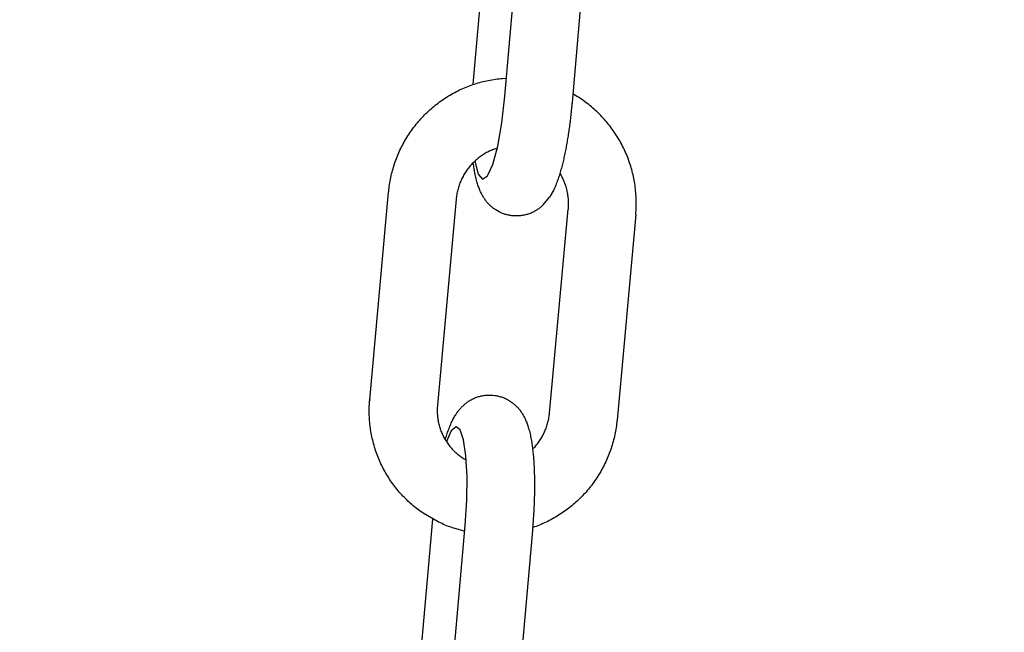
# Model space of a CAD drawing. Extents: x -169 to 6736, y -208 to 3022.
# Tile 372 of 656: x 1796.68 to 1798.39, y 977.27 to 978.34. Entities that reach past the tile are written whole.
import ezdxf

# ---------------------------------------------------------------- set-up
doc = ezdxf.new("R2010")
doc.units = 0
doc.header["$MEASUREMENT"] = 0
doc.header["$PDSIZE"] = 1
doc.layers.get('DEFPOINTS').update_dxf_attribs({"linetype": 'CONTINUOUS'})
doc.layers.add('DIM', color=3, linetype='CONTINUOUS')
doc.layers.add('SPILL-BUCKET', color=1, linetype='CONTINUOUS')
doc.styles.add('SIMPLEX', font='simplex')
doc.dimstyles.new('DIM64', dxfattribs={"dimscale": 64, "dimtxt": 0.09375, "dimasz": 0.09375, "dimexe": 0.0625, "dimexo": 0.0625, "dimgap": 0.046875, "dimtad": 1, "dimdec": 4, "dimzin": 3, "dimdsep": 46, "dimlunit": 4, "dimtxsty": 'SIMPLEX', "dimcen": 0, "dimclrd": 256, "dimclre": 256, "dimclrt": 256, "dimadec": 0, "dimazin": 0, "dimtfac": 1, "dimtdec": 4, "dimtmove": 0, "dimatfit": 3, "dimfxl": 1, "dimfrac": 2, "dimtolj": 1, "dimtzin": 0, "dimarcsym": 0})

# ---------------------------------------------------------------- blocks, each defined once
blk = doc.blocks.new('*D109')
at = {"layer": 'DEFPOINTS', "color": 0, "transparency": 16777216}
for p in [(1368.5861, 978.296), (2031.8114, 978.0147), (1368.5861, 700.5233)]:
    blk.add_point(p, dxfattribs=at)
at = {"layer": 'DIM', "lineweight": -2, "transparency": 16777216}
for p, q in [((1368.5861, 974.296), (1368.5861, 696.5233)), ((2031.8114, 974.0147), (2031.8114, 696.5233)), ((2025.8114, 700.5233), (1374.5861, 700.5233))]:
    blk.add_line(p, q, dxfattribs=at)
at = {"layer": 'DIM', "transparency": 16777216}
for points in [[(1374.5861, 701.5233), (1374.5861, 699.5233), (1368.5861, 700.5233)], [(2025.8114, 701.5233), (2025.8114, 699.5233), (2031.8114, 700.5233)]]:
    blk.add_solid(points, dxfattribs=at)
at = {"layer": 'DIM', "transparency": 16777216, "insert": (1700.1988, 708.0947), "char_height": 6, "attachment_point": 5, "style": 'SIMPLEX'}
blk.add_mtext('\\A1;55\'-3 1/4" (F.V. TANK SLAB)', dxfattribs=at)

msp = doc.modelspace()

# ---------------------------------------------------------------- linework, layer by layer
at = {"layer": 'SPILL-BUCKET', "color": 1, "linetype": 'Continuous'}
for p, q in [((1797.46669, 978.22556), (1797.49719, 978.5739)), ((1797.52197, 978.20468), (1797.55327, 978.56213)), ((1797.66975, 978.55383), (1797.63822, 978.1939)), ((1797.47519, 978.22759), (1797.47817, 978.22845)), ((1797.47817, 978.22845), (1797.48116, 978.22926)), ((1797.48116, 978.22926), (1797.48417, 978.23003)), ((1797.48417, 978.23003), (1797.48718, 978.23075)), ((1797.48718, 978.23075), (1797.4902, 978.23144)), ((1797.4902, 978.23144), (1797.49324, 978.23207)), ((1797.49324, 978.23207), (1797.49628, 978.23267)), ((1797.49628, 978.23267), (1797.49933, 978.23322)), ((1797.49933, 978.23322), (1797.50238, 978.23372)), ((1797.50238, 978.23372), (1797.50544, 978.23418)), ((1797.50544, 978.23418), (1797.50851, 978.23459)), ((1797.50851, 978.23459), (1797.51159, 978.23497)), ((1797.51159, 978.23497), (1797.51466, 978.23529)), ((1797.51466, 978.23529), (1797.51774, 978.23557)), ((1797.51774, 978.23557), (1797.5238, 978.23599)), ((1797.43499, 978.21115), (1797.43775, 978.21259)), ((1797.43775, 978.21259), (1797.44053, 978.214)), ((1797.44053, 978.214), (1797.44332, 978.21536)), ((1797.44332, 978.21536), (1797.44614, 978.21668)), ((1797.44614, 978.21668), (1797.44897, 978.21796)), ((1797.44897, 978.21796), (1797.45182, 978.2192)), ((1797.45182, 978.2192), (1797.45469, 978.22039)), ((1797.45469, 978.22039), (1797.45757, 978.22155)), ((1797.45757, 978.22155), (1797.46047, 978.22266)), ((1797.46047, 978.22266), (1797.46339, 978.22373)), ((1797.46339, 978.22373), (1797.46632, 978.22476)), ((1797.46632, 978.22476), (1797.46926, 978.22575)), ((1797.46926, 978.22575), (1797.47222, 978.22669)), ((1797.47222, 978.22669), (1797.47519, 978.22759)), ((1797.40614, 978.19273), (1797.40864, 978.19459)), ((1797.40864, 978.19459), (1797.41117, 978.19642)), ((1797.41117, 978.19642), (1797.41372, 978.19821)), ((1797.41372, 978.19821), (1797.4163, 978.19996)), ((1797.4163, 978.19996), (1797.4189, 978.20167)), ((1797.4189, 978.20167), (1797.42153, 978.20335)), ((1797.42153, 978.20335), (1797.42418, 978.20499)), ((1797.42418, 978.20499), (1797.42685, 978.20659)), ((1797.42685, 978.20659), (1797.42954, 978.20815)), ((1797.42954, 978.20815), (1797.43226, 978.20967)), ((1797.43226, 978.20967), (1797.43499, 978.21115)), ((1797.51665, 978.15847), (1797.52197, 978.20468)), ((1797.64136, 978.20754), (1797.63951, 978.2086)), ((1797.64403, 978.20596), (1797.64136, 978.20754)), ((1797.64668, 978.20435), (1797.64403, 978.20596)), ((1797.64931, 978.20269), (1797.64668, 978.20435)), ((1797.65191, 978.20099), (1797.64931, 978.20269)), ((1797.65449, 978.19926), (1797.65191, 978.20099)), ((1797.65705, 978.19749), (1797.65449, 978.19926)), ((1797.65958, 978.19568), (1797.65705, 978.19749)), ((1797.66208, 978.19384), (1797.65958, 978.19568)), ((1797.38714, 978.17657), (1797.38941, 978.1787)), ((1797.38941, 978.1787), (1797.39172, 978.18081)), ((1797.39172, 978.18081), (1797.39405, 978.18289)), ((1797.39405, 978.18289), (1797.39641, 978.18492)), ((1797.39641, 978.18492), (1797.3988, 978.18693)), ((1797.3988, 978.18693), (1797.40122, 978.1889)), ((1797.40122, 978.1889), (1797.40367, 978.19083)), ((1797.40367, 978.19083), (1797.40614, 978.19273)), ((1797.63687, 978.17968), (1797.63658, 978.17689)), ((1797.63716, 978.18249), (1797.63687, 978.17968)), ((1797.63743, 978.18529), (1797.63716, 978.18249)), ((1797.6377, 978.18811), (1797.63743, 978.18529)), ((1797.63796, 978.19093), (1797.6377, 978.18811)), ((1797.63809, 978.19241), (1797.63796, 978.19093)), ((1797.63822, 978.1939), (1797.63809, 978.19241)), ((1797.66456, 978.19196), (1797.66208, 978.19384)), ((1797.66701, 978.19004), (1797.66456, 978.19196)), ((1797.66944, 978.18809), (1797.66701, 978.19004)), ((1797.67183, 978.18611), (1797.66944, 978.18809)), ((1797.6742, 978.18409), (1797.67183, 978.18611)), ((1797.67654, 978.18203), (1797.6742, 978.18409)), ((1797.67885, 978.17994), (1797.67654, 978.18203)), ((1797.68113, 978.17782), (1797.67885, 978.17994)), ((1797.68338, 978.17566), (1797.68113, 978.17782)), ((1797.37009, 978.15832), (1797.37211, 978.1607)), ((1797.37211, 978.1607), (1797.37416, 978.16306)), ((1797.37416, 978.16306), (1797.37624, 978.16539)), ((1797.37624, 978.16539), (1797.37836, 978.16769)), ((1797.37836, 978.16769), (1797.38051, 978.16995)), ((1797.38051, 978.16995), (1797.38269, 978.17219)), ((1797.38269, 978.17219), (1797.3849, 978.17439)), ((1797.3849, 978.17439), (1797.38714, 978.17657)), ((1797.63466, 978.16027), (1797.63432, 978.15754)), ((1797.635, 978.16302), (1797.63466, 978.16027)), ((1797.63533, 978.16578), (1797.635, 978.16302)), ((1797.63566, 978.16854), (1797.63533, 978.16578)), ((1797.63597, 978.17132), (1797.63566, 978.16854)), ((1797.63628, 978.1741), (1797.63597, 978.17132)), ((1797.63658, 978.17689), (1797.63628, 978.1741)), ((1797.6856, 978.17347), (1797.68338, 978.17566)), ((1797.68779, 978.17125), (1797.6856, 978.17347)), ((1797.68994, 978.169), (1797.68779, 978.17125)), ((1797.69206, 978.16672), (1797.68994, 978.169)), ((1797.69416, 978.1644), (1797.69206, 978.16672)), ((1797.69621, 978.16206), (1797.69416, 978.1644)), ((1797.69824, 978.15969), (1797.69621, 978.16206)), ((1797.35696, 978.14083), (1797.35873, 978.14341)), ((1797.35873, 978.14341), (1797.36053, 978.14596)), ((1797.36053, 978.14596), (1797.36237, 978.14848)), ((1797.36237, 978.14848), (1797.36425, 978.15098)), ((1797.36425, 978.15098), (1797.36616, 978.15346)), ((1797.36616, 978.15346), (1797.36811, 978.1559)), ((1797.36811, 978.1559), (1797.37009, 978.15832)), ((1797.50937, 978.11771), (1797.51665, 978.15847)), ((1797.63247, 978.14401), (1797.63207, 978.14135)), ((1797.63285, 978.1467), (1797.63247, 978.14401)), ((1797.63323, 978.14939), (1797.63285, 978.1467)), ((1797.6336, 978.15209), (1797.63323, 978.14939)), ((1797.63396, 978.15481), (1797.6336, 978.15209)), ((1797.63432, 978.15754), (1797.63396, 978.15481)), ((1797.70023, 978.15728), (1797.69824, 978.15969)), ((1797.70218, 978.15485), (1797.70023, 978.15728)), ((1797.7041, 978.15239), (1797.70218, 978.15485)), ((1797.70599, 978.1499), (1797.7041, 978.15239)), ((1797.70784, 978.14739), (1797.70599, 978.1499)), ((1797.70965, 978.14485), (1797.70784, 978.14739)), ((1797.71143, 978.14228), (1797.70965, 978.14485)), ((1797.34714, 978.12485), (1797.34868, 978.12757)), ((1797.34868, 978.12757), (1797.35026, 978.13027)), ((1797.35026, 978.13027), (1797.35188, 978.13295)), ((1797.35188, 978.13295), (1797.35353, 978.1356)), ((1797.35353, 978.1356), (1797.35523, 978.13822)), ((1797.35523, 978.13822), (1797.35696, 978.14083)), ((1797.63, 978.12821), (1797.62956, 978.12563)), ((1797.63043, 978.13081), (1797.63, 978.12821)), ((1797.63085, 978.13342), (1797.63043, 978.13081)), ((1797.63127, 978.13605), (1797.63085, 978.13342)), ((1797.63167, 978.13869), (1797.63127, 978.13605)), ((1797.63207, 978.14135), (1797.63167, 978.13869)), ((1797.71317, 978.13969), (1797.71143, 978.14228)), ((1797.71488, 978.13707), (1797.71317, 978.13969)), ((1797.71654, 978.13443), (1797.71488, 978.13707)), ((1797.71817, 978.13176), (1797.71654, 978.13443)), ((1797.71976, 978.12907), (1797.71817, 978.13176)), ((1797.72132, 978.12636), (1797.71976, 978.12907)), ((1797.72283, 978.12363), (1797.72132, 978.12636)), ((1797.33872, 978.10809), (1797.34002, 978.11093)), ((1797.34002, 978.11093), (1797.34136, 978.11376)), ((1797.34136, 978.11376), (1797.34275, 978.11656)), ((1797.34275, 978.11656), (1797.34417, 978.11934)), ((1797.34417, 978.11934), (1797.34564, 978.12211)), ((1797.34564, 978.12211), (1797.34714, 978.12485)), ((1797.4958, 978.10957), (1797.49392, 978.10866)), ((1797.49771, 978.11042), (1797.4958, 978.10957)), ((1797.49963, 978.11125), (1797.49771, 978.11042)), ((1797.50156, 978.11202), (1797.49963, 978.11125)), ((1797.5008, 978.08613), (1797.50937, 978.11771)), ((1797.50352, 978.11276), (1797.50156, 978.11202)), ((1797.50548, 978.11345), (1797.50352, 978.11276)), ((1797.50849, 978.11446), (1797.50548, 978.11345)), ((1797.62677, 978.11046), (1797.62628, 978.10799)), ((1797.62726, 978.11295), (1797.62677, 978.11046)), ((1797.62773, 978.11545), (1797.62726, 978.11295)), ((1797.6282, 978.11797), (1797.62773, 978.11545)), ((1797.62866, 978.12051), (1797.6282, 978.11797)), ((1797.62911, 978.12306), (1797.62866, 978.12051)), ((1797.62956, 978.12563), (1797.62911, 978.12306)), ((1797.7243, 978.12087), (1797.72283, 978.12363)), ((1797.72574, 978.1181), (1797.7243, 978.12087)), ((1797.72713, 978.1153), (1797.72574, 978.1181)), ((1797.72849, 978.11248), (1797.72713, 978.1153)), ((1797.7298, 978.10965), (1797.72849, 978.11248)), ((1797.73108, 978.10679), (1797.7298, 978.10965)), ((1797.33176, 978.09067), (1797.33282, 978.09362)), ((1797.33282, 978.09362), (1797.33391, 978.09654)), ((1797.33391, 978.09654), (1797.33505, 978.09945)), ((1797.33505, 978.09945), (1797.33623, 978.10235)), ((1797.33623, 978.10235), (1797.33746, 978.10523)), ((1797.33746, 978.10523), (1797.33872, 978.10809)), ((1797.46981, 978.0921), (1797.46828, 978.09066)), ((1797.47137, 978.09351), (1797.46981, 978.0921)), ((1797.47295, 978.09489), (1797.47137, 978.09351)), ((1797.47456, 978.09624), (1797.47295, 978.09489)), ((1797.4762, 978.09755), (1797.47456, 978.09624)), ((1797.47787, 978.09883), (1797.4762, 978.09755)), ((1797.47956, 978.10007), (1797.47787, 978.09883)), ((1797.48127, 978.10128), (1797.47956, 978.10007)), ((1797.48301, 978.10245), (1797.48127, 978.10128)), ((1797.48478, 978.10358), (1797.48301, 978.10245)), ((1797.48656, 978.10467), (1797.48478, 978.10358)), ((1797.48837, 978.10573), (1797.48656, 978.10467)), ((1797.4902, 978.10675), (1797.48837, 978.10573)), ((1797.49205, 978.10773), (1797.4902, 978.10675)), ((1797.49392, 978.10866), (1797.49205, 978.10773)), ((1797.62314, 978.0935), (1797.62259, 978.09115)), ((1797.62369, 978.09588), (1797.62314, 978.0935)), ((1797.62422, 978.09827), (1797.62369, 978.09588)), ((1797.62475, 978.10068), (1797.62422, 978.09827)), ((1797.62527, 978.10309), (1797.62475, 978.10068)), ((1797.62578, 978.10554), (1797.62527, 978.10309)), ((1797.62628, 978.10799), (1797.62578, 978.10554)), ((1797.73231, 978.10392), (1797.73108, 978.10679)), ((1797.7335, 978.10103), (1797.73231, 978.10392)), ((1797.73465, 978.09812), (1797.7335, 978.10103)), ((1797.73576, 978.0952), (1797.73465, 978.09812)), ((1797.73683, 978.09226), (1797.73576, 978.0952)), ((1797.73785, 978.0893), (1797.73683, 978.09226)), ((1797.32633, 978.07273), (1797.32713, 978.07575)), ((1797.32713, 978.07575), (1797.32797, 978.07876)), ((1797.32797, 978.07876), (1797.32885, 978.08176)), ((1797.32885, 978.08176), (1797.32978, 978.08474)), ((1797.32978, 978.08474), (1797.33075, 978.08771)), ((1797.33075, 978.08771), (1797.33176, 978.09067)), ((1797.45595, 978.07631), (1797.45475, 978.07458)), ((1797.45719, 978.07802), (1797.45595, 978.07631)), ((1797.45846, 978.0797), (1797.45719, 978.07802)), ((1797.45977, 978.08135), (1797.45846, 978.0797)), ((1797.46111, 978.08297), (1797.45977, 978.08135)), ((1797.46248, 978.08457), (1797.46111, 978.08297)), ((1797.46388, 978.08614), (1797.46248, 978.08457)), ((1797.46532, 978.08767), (1797.46388, 978.08614)), ((1797.46678, 978.08918), (1797.46532, 978.08767)), ((1797.46828, 978.09066), (1797.46678, 978.08918)), ((1797.46709, 978.08871), (1797.46701, 978.08939)), ((1797.4674, 978.08627), (1797.46709, 978.08871)), ((1797.46773, 978.08387), (1797.4674, 978.08627)), ((1797.46808, 978.08141), (1797.46773, 978.08387)), ((1797.46845, 978.07899), (1797.46808, 978.08141)), ((1797.46885, 978.07651), (1797.46845, 978.07899)), ((1797.46927, 978.07406), (1797.46885, 978.07651)), ((1797.46947, 978.09171), (1797.47531, 978.06951)), ((1797.49172, 978.06659), (1797.5008, 978.08613)), ((1797.61838, 978.07503), (1797.61773, 978.07278)), ((1797.61902, 978.0773), (1797.61838, 978.07503)), ((1797.61965, 978.07957), (1797.61902, 978.0773)), ((1797.62026, 978.08187), (1797.61965, 978.07957)), ((1797.62086, 978.08416), (1797.62026, 978.08187)), ((1797.62145, 978.08648), (1797.62086, 978.08416)), ((1797.62202, 978.0888), (1797.62145, 978.08648)), ((1797.62259, 978.09115), (1797.62202, 978.0888)), ((1797.73884, 978.08634), (1797.73785, 978.0893)), ((1797.73978, 978.08335), (1797.73884, 978.08634)), ((1797.74068, 978.08036), (1797.73978, 978.08335)), ((1797.74153, 978.07735), (1797.74068, 978.08036)), ((1797.74234, 978.07433), (1797.74153, 978.07735)), ((1797.32299, 978.05747), (1797.32357, 978.06054)), ((1797.32357, 978.06054), (1797.32419, 978.0636)), ((1797.32419, 978.0636), (1797.32486, 978.06665)), ((1797.32486, 978.06665), (1797.32557, 978.0697)), ((1797.32557, 978.0697), (1797.32633, 978.07273)), ((1797.4456, 978.058), (1797.44477, 978.05606)), ((1797.44646, 978.05992), (1797.4456, 978.058)), ((1797.44736, 978.06183), (1797.44646, 978.05992)), ((1797.44831, 978.06371), (1797.44736, 978.06183)), ((1797.44929, 978.06558), (1797.44831, 978.06371)), ((1797.4503, 978.06742), (1797.44929, 978.06558)), ((1797.45136, 978.06925), (1797.4503, 978.06742)), ((1797.45245, 978.07105), (1797.45136, 978.06925)), ((1797.45358, 978.07283), (1797.45245, 978.07105)), ((1797.45475, 978.07458), (1797.45358, 978.07283)), ((1797.46974, 978.07153), (1797.46927, 978.07406)), ((1797.47022, 978.06904), (1797.46974, 978.07153)), ((1797.47075, 978.06649), (1797.47022, 978.06904)), ((1797.47131, 978.06397), (1797.47075, 978.06649)), ((1797.4719, 978.06148), (1797.47131, 978.06397)), ((1797.47252, 978.05902), (1797.4719, 978.06148)), ((1797.47314, 978.05673), (1797.47252, 978.05902)), ((1797.47531, 978.06951), (1797.48296, 978.06088)), ((1797.48296, 978.06088), (1797.49172, 978.06659)), ((1797.61336, 978.05927), (1797.61253, 978.05698)), ((1797.61414, 978.06151), (1797.61336, 978.05927)), ((1797.61491, 978.06378), (1797.61414, 978.06151)), ((1797.61564, 978.06602), (1797.61491, 978.06378)), ((1797.61636, 978.06828), (1797.61564, 978.06602)), ((1797.61705, 978.07051), (1797.61636, 978.06828)), ((1797.61773, 978.07278), (1797.61705, 978.07051)), ((1797.61708, 978.0706), (1797.61714, 978.0705)), ((1797.61714, 978.0705), (1797.6182, 978.06868)), ((1797.6182, 978.06868), (1797.61922, 978.06684)), ((1797.61922, 978.06684), (1797.62021, 978.06498)), ((1797.62021, 978.06498), (1797.62116, 978.0631)), ((1797.62116, 978.0631), (1797.62207, 978.0612)), ((1797.62207, 978.0612), (1797.62294, 978.05928)), ((1797.62294, 978.05928), (1797.62377, 978.05734)), ((1797.74311, 978.0713), (1797.74234, 978.07433)), ((1797.74384, 978.06826), (1797.74311, 978.0713)), ((1797.74452, 978.06521), (1797.74384, 978.06826)), ((1797.74516, 978.06214), (1797.74452, 978.06521)), ((1797.74575, 978.05908), (1797.74516, 978.06214)), ((1797.7463, 978.056), (1797.74575, 978.05908)), ((1797.32055, 978.04013), (1797.32075, 978.04203)), ((1797.32075, 978.04203), (1797.32111, 978.04513)), ((1797.32111, 978.04513), (1797.32151, 978.04822)), ((1797.32151, 978.04822), (1797.32196, 978.05131)), ((1797.32196, 978.05131), (1797.32245, 978.0544)), ((1797.32245, 978.0544), (1797.32299, 978.05747)), ((1797.44014, 978.04208), (1797.43964, 978.04004)), ((1797.44067, 978.04412), (1797.44014, 978.04208)), ((1797.44125, 978.04614), (1797.44067, 978.04412)), ((1797.44187, 978.04815), (1797.44125, 978.04614)), ((1797.44254, 978.05015), (1797.44187, 978.04815)), ((1797.44324, 978.05214), (1797.44254, 978.05015)), ((1797.44399, 978.05411), (1797.44324, 978.05214)), ((1797.44477, 978.05606), (1797.44399, 978.05411)), ((1797.47379, 978.05445), (1797.47314, 978.05673)), ((1797.47441, 978.05238), (1797.47379, 978.05445)), ((1797.47508, 978.05032), (1797.47441, 978.05238)), ((1797.47571, 978.04845), (1797.47508, 978.05032)), ((1797.47638, 978.04659), (1797.47571, 978.04845)), ((1797.47702, 978.04488), (1797.47638, 978.04659)), ((1797.4777, 978.04318), (1797.47702, 978.04488)), ((1797.47835, 978.0416), (1797.4777, 978.04318)), ((1797.47904, 978.04001), (1797.47835, 978.0416)), ((1797.60579, 978.04119), (1797.60484, 978.03932)), ((1797.60679, 978.04326), (1797.60579, 978.04119)), ((1797.60776, 978.04534), (1797.60679, 978.04326)), ((1797.60881, 978.0477), (1797.60776, 978.04534)), ((1797.60982, 978.05007), (1797.60881, 978.0477)), ((1797.61076, 978.05238), (1797.60982, 978.05007)), ((1797.61167, 978.05472), (1797.61076, 978.05238)), ((1797.61253, 978.05698), (1797.61167, 978.05472)), ((1797.62377, 978.05734), (1797.62456, 978.05539)), ((1797.62456, 978.05539), (1797.62531, 978.05342)), ((1797.62531, 978.05342), (1797.62602, 978.05144)), ((1797.62602, 978.05144), (1797.62669, 978.04944)), ((1797.62669, 978.04944), (1797.62731, 978.04743)), ((1797.62731, 978.04743), (1797.6279, 978.0454)), ((1797.6279, 978.0454), (1797.62845, 978.04337)), ((1797.62845, 978.04337), (1797.62895, 978.04132)), ((1797.62895, 978.04132), (1797.62941, 978.03927)), ((1797.74681, 978.05291), (1797.7463, 978.056)), ((1797.74727, 978.04982), (1797.74681, 978.05291)), ((1797.74769, 978.04672), (1797.74727, 978.04982)), ((1797.74806, 978.04362), (1797.74769, 978.04672)), ((1797.74839, 978.04051), (1797.74806, 978.04362)), ((1797.28762, 977.67828), (1797.32037, 978.03823)), ((1797.32037, 978.03823), (1797.32055, 978.04013)), ((1797.43742, 978.02624), (1797.4049, 977.66878)), ((1797.4376, 978.02797), (1797.43742, 978.02624)), ((1797.4378, 978.02969), (1797.4376, 978.02797)), ((1797.43808, 978.03177), (1797.4378, 978.02969)), ((1797.43841, 978.03385), (1797.43808, 978.03177)), ((1797.43877, 978.03592), (1797.43841, 978.03385)), ((1797.43919, 978.03798), (1797.43877, 978.03592)), ((1797.43964, 978.04004), (1797.43919, 978.03798)), ((1797.47972, 978.03853), (1797.47904, 978.04001)), ((1797.48043, 978.03704), (1797.47972, 978.03853)), ((1797.48113, 978.03564), (1797.48043, 978.03704)), ((1797.48187, 978.03422), (1797.48113, 978.03564)), ((1797.4826, 978.03288), (1797.48187, 978.03422)), ((1797.48337, 978.03153), (1797.4826, 978.03288)), ((1797.48414, 978.03023), (1797.48337, 978.03153)), ((1797.48494, 978.02893), (1797.48414, 978.03023)), ((1797.48576, 978.02768), (1797.48494, 978.02893)), ((1797.4866, 978.02642), (1797.48576, 978.02768)), ((1797.48746, 978.0252), (1797.4866, 978.02642)), ((1797.48835, 978.02398), (1797.48746, 978.0252)), ((1797.48926, 978.0228), (1797.48835, 978.02398)), ((1797.58797, 978.01595), (1797.59926, 978.02975)), ((1797.60011, 978.03106), (1797.59926, 978.02975)), ((1797.60106, 978.03258), (1797.60011, 978.03106)), ((1797.60197, 978.03411), (1797.60106, 978.03258)), ((1797.60293, 978.03578), (1797.60197, 978.03411)), ((1797.60386, 978.03746), (1797.60293, 978.03578)), ((1797.60484, 978.03932), (1797.60386, 978.03746)), ((1797.62941, 978.03927), (1797.62983, 978.0372)), ((1797.62983, 978.0372), (1797.63021, 978.03513)), ((1797.63021, 978.03513), (1797.63054, 978.03305)), ((1797.63054, 978.03305), (1797.63083, 978.03096)), ((1797.63083, 978.03096), (1797.63108, 978.02887)), ((1797.63108, 978.02887), (1797.63128, 978.02678)), ((1797.63128, 978.02678), (1797.63145, 978.02468)), ((1797.63145, 978.02468), (1797.63156, 978.02258)), ((1797.74868, 978.0374), (1797.74839, 978.04051)), ((1797.74892, 978.03428), (1797.74868, 978.0374)), ((1797.74911, 978.03117), (1797.74892, 978.03428)), ((1797.74926, 978.02804), (1797.74911, 978.03117)), ((1797.74937, 978.02492), (1797.74926, 978.02804)), ((1797.74943, 978.0218), (1797.74937, 978.02492)), ((1797.4902, 978.02162), (1797.48926, 978.0228)), ((1797.49116, 978.02046), (1797.4902, 978.02162)), ((1797.49215, 978.01932), (1797.49116, 978.02046)), ((1797.49317, 978.0182), (1797.49215, 978.01932)), ((1797.49422, 978.01709), (1797.49317, 978.0182)), ((1797.49529, 978.01601), (1797.49422, 978.01709)), ((1797.49639, 978.01494), (1797.49529, 978.01601)), ((1797.49752, 978.0139), (1797.49639, 978.01494)), ((1797.49869, 978.01287), (1797.49752, 978.0139)), ((1797.49987, 978.01187), (1797.49869, 978.01287)), ((1797.50109, 978.01089), (1797.49987, 978.01187)), ((1797.50234, 978.00994), (1797.50109, 978.01089)), ((1797.50361, 978.00901), (1797.50234, 978.00994)), ((1797.50491, 978.00811), (1797.50361, 978.00901)), ((1797.50624, 978.00724), (1797.50491, 978.00811)), ((1797.50759, 978.0064), (1797.50624, 978.00724)), ((1797.57632, 978.00677), (1797.57486, 978.00588)), ((1797.57775, 978.00769), (1797.57632, 978.00677)), ((1797.57915, 978.00864), (1797.57775, 978.00769)), ((1797.58039, 978.00953), (1797.57915, 978.00864)), ((1797.5816, 978.01043), (1797.58039, 978.00953)), ((1797.58279, 978.01137), (1797.5816, 978.01043)), ((1797.58395, 978.01232), (1797.58279, 978.01137)), ((1797.5851, 978.0133), (1797.58395, 978.01232)), ((1797.58621, 978.0143), (1797.5851, 978.0133)), ((1797.58797, 978.01595), (1797.58621, 978.0143)), ((1797.59908, 977.65498), (1797.63125, 978.00861)), ((1797.6314, 978.01034), (1797.63125, 978.00861)), ((1797.63151, 978.01207), (1797.6314, 978.01034)), ((1797.63161, 978.01417), (1797.63151, 978.01207)), ((1797.63156, 978.02258), (1797.63164, 978.02047)), ((1797.63166, 978.01627), (1797.63161, 978.01417)), ((1797.63164, 978.02047), (1797.63167, 978.01837)), ((1797.63167, 978.01837), (1797.63166, 978.01627)), ((1797.74907, 978.00619), (1797.74923, 978.00931)), ((1797.74923, 978.00931), (1797.74935, 978.01243)), ((1797.74935, 978.01243), (1797.74942, 978.01555)), ((1797.74942, 978.01555), (1797.74945, 978.01868)), ((1797.74945, 978.01868), (1797.74943, 978.0218)), ((1797.50897, 978.00559), (1797.50759, 978.0064)), ((1797.51178, 978.00408), (1797.50897, 978.00559)), ((1797.51178, 978.00408), (1797.5115, 978.00422)), ((1797.5122, 978.00386), (1797.51178, 978.00408)), ((1797.51279, 978.00357), (1797.5122, 978.00386)), ((1797.51339, 978.00328), (1797.51279, 978.00357)), ((1797.51486, 978.00259), (1797.51339, 978.00328)), ((1797.51635, 978.00194), (1797.51486, 978.00259)), ((1797.51787, 978.00132), (1797.51635, 978.00194)), ((1797.5194, 978.00075), (1797.51787, 978.00132)), ((1797.52096, 978.00021), (1797.5194, 978.00075)), ((1797.52253, 977.99971), (1797.52096, 978.00021)), ((1797.52412, 977.99925), (1797.52253, 977.99971)), ((1797.52572, 977.99883), (1797.52412, 977.99925)), ((1797.52734, 977.99845), (1797.52572, 977.99883)), ((1797.52898, 977.99812), (1797.52734, 977.99845)), ((1797.53062, 977.99783), (1797.52898, 977.99812)), ((1797.53228, 977.99758), (1797.53062, 977.99783)), ((1797.53395, 977.99736), (1797.53228, 977.99758)), ((1797.53562, 977.99721), (1797.53395, 977.99736)), ((1797.53588, 977.9972), (1797.53562, 977.99721)), ((1797.53613, 977.99718), (1797.53588, 977.9972)), ((1797.5376, 977.99706), (1797.53612, 977.99717)), ((1797.53903, 977.99698), (1797.5376, 977.99707)), ((1797.54047, 977.99691), (1797.53903, 977.99698)), ((1797.54217, 977.99689), (1797.54047, 977.99691)), ((1797.54387, 977.99691), (1797.54217, 977.99689)), ((1797.54557, 977.99697), (1797.54387, 977.99691)), ((1797.54727, 977.99709), (1797.54557, 977.99697)), ((1797.54897, 977.99725), (1797.54727, 977.99709)), ((1797.55067, 977.99745), (1797.54897, 977.99725)), ((1797.55237, 977.9977), (1797.55067, 977.99745)), ((1797.55406, 977.998), (1797.55237, 977.9977)), ((1797.55574, 977.99834), (1797.55406, 977.998)), ((1797.55742, 977.99873), (1797.55574, 977.99834)), ((1797.55908, 977.99917), (1797.55742, 977.99873)), ((1797.56074, 977.99965), (1797.55908, 977.99917)), ((1797.56238, 978.00018), (1797.56074, 977.99965)), ((1797.564, 978.00074), (1797.56238, 978.00018)), ((1797.56562, 978.00135), (1797.564, 978.00074)), ((1797.56721, 978.00201), (1797.56562, 978.00135)), ((1797.56878, 978.00271), (1797.56721, 978.00201)), ((1797.57033, 978.00344), (1797.56878, 978.00271)), ((1797.57187, 978.00422), (1797.57033, 978.00344)), ((1797.57337, 978.00503), (1797.57187, 978.00422)), ((1797.57486, 978.00588), (1797.57337, 978.00503)), ((1797.74855, 977.99927), (1797.71614, 977.643)), ((1797.74855, 977.99927), (1797.74872, 978.00117)), ((1797.74872, 978.00117), (1797.74886, 978.00308)), ((1797.74886, 978.00308), (1797.74907, 978.00619)), ((1797.47107, 977.68186), (1797.47268, 977.68247)), ((1797.47268, 977.68247), (1797.47431, 977.68304)), ((1797.47431, 977.68304), (1797.47595, 977.68356)), ((1797.47595, 977.68356), (1797.4776, 977.68404)), ((1797.4776, 977.68404), (1797.47927, 977.68448)), ((1797.47927, 977.68448), (1797.48094, 977.68487)), ((1797.48094, 977.68487), (1797.48263, 977.68521)), ((1797.48263, 977.68521), (1797.48432, 977.68551)), ((1797.48432, 977.68551), (1797.48602, 977.68576)), ((1797.48602, 977.68576), (1797.48771, 977.68597)), ((1797.48771, 977.68597), (1797.48942, 977.68612)), ((1797.48942, 977.68612), (1797.49112, 977.68624)), ((1797.49112, 977.68624), (1797.49282, 977.6863)), ((1797.49282, 977.6863), (1797.49452, 977.68632)), ((1797.49452, 977.68632), (1797.49622, 977.6863)), ((1797.49622, 977.6863), (1797.49765, 977.68623)), ((1797.49765, 977.68623), (1797.49909, 977.68614)), ((1797.49909, 977.68615), (1797.50056, 977.68604)), ((1797.50056, 977.68603), (1797.50081, 977.68602)), ((1797.50081, 977.68602), (1797.50106, 977.686)), ((1797.50106, 977.686), (1797.50441, 977.68563)), ((1797.50441, 977.68563), (1797.50606, 977.68538)), ((1797.50606, 977.68538), (1797.50771, 977.68509)), ((1797.50771, 977.68509), (1797.50934, 977.68476)), ((1797.50934, 977.68476), (1797.51096, 977.68438)), ((1797.51096, 977.68438), (1797.51257, 977.68396)), ((1797.51257, 977.68396), (1797.51416, 977.6835)), ((1797.51416, 977.6835), (1797.51573, 977.683)), ((1797.51573, 977.683), (1797.51728, 977.68246)), ((1797.51728, 977.68246), (1797.52033, 977.68127)), ((1797.28679, 977.66368), (1797.28688, 977.6668)), ((1797.28688, 977.6668), (1797.28702, 977.66992)), ((1797.28702, 977.66992), (1797.28721, 977.67303)), ((1797.28721, 977.67303), (1797.2874, 977.67566)), ((1797.2874, 977.67566), (1797.28762, 977.67828)), ((1797.28782, 977.67791), (1797.28762, 977.67828)), ((1797.28847, 977.67751), (1797.28782, 977.67791)), ((1797.28872, 977.67739), (1797.28847, 977.67751)), ((1797.40476, 977.667), (1797.40463, 977.66491)), ((1797.40483, 977.66789), (1797.40476, 977.667)), ((1797.4049, 977.66878), (1797.40483, 977.66789)), ((1797.44621, 977.6647), (1797.44724, 977.66578)), ((1797.44724, 977.66578), (1797.4483, 977.66685)), ((1797.4483, 977.66685), (1797.44937, 977.66789)), ((1797.44937, 977.66789), (1797.45047, 977.66892)), ((1797.45047, 977.66892), (1797.45159, 977.66991)), ((1797.45159, 977.66991), (1797.45274, 977.67089)), ((1797.45274, 977.67089), (1797.4539, 977.67184)), ((1797.4539, 977.67184), (1797.45509, 977.67278)), ((1797.45509, 977.67278), (1797.4563, 977.67368)), ((1797.4563, 977.67368), (1797.45754, 977.67457)), ((1797.45754, 977.67457), (1797.45894, 977.67552)), ((1797.45894, 977.67552), (1797.46037, 977.67644)), ((1797.46037, 977.67644), (1797.46183, 977.67733)), ((1797.46183, 977.67733), (1797.46331, 977.67818)), ((1797.46331, 977.67818), (1797.46482, 977.67899)), ((1797.46482, 977.67899), (1797.46635, 977.67977)), ((1797.46635, 977.67977), (1797.4679, 977.6805)), ((1797.4679, 977.6805), (1797.46948, 977.6812)), ((1797.46948, 977.6812), (1797.47107, 977.68186)), ((1797.52033, 977.68127), (1797.52275, 977.6802)), ((1797.52275, 977.6802), (1797.5233, 977.67994)), ((1797.5233, 977.67994), (1797.52389, 977.67964)), ((1797.52389, 977.67964), (1797.52449, 977.67935)), ((1797.52449, 977.67935), (1797.52491, 977.67913)), ((1797.52491, 977.67913), (1797.52632, 977.67839)), ((1797.52632, 977.67839), (1797.52771, 977.67762)), ((1797.52771, 977.67762), (1797.52909, 977.67681)), ((1797.52909, 977.67681), (1797.53045, 977.67597)), ((1797.53045, 977.67597), (1797.53178, 977.6751)), ((1797.53178, 977.6751), (1797.53308, 977.6742)), ((1797.53308, 977.6742), (1797.53435, 977.67327)), ((1797.53435, 977.67327), (1797.5356, 977.67232)), ((1797.5356, 977.67232), (1797.53682, 977.67134)), ((1797.53682, 977.67134), (1797.538, 977.67034)), ((1797.538, 977.67034), (1797.53916, 977.66931)), ((1797.53916, 977.66931), (1797.54029, 977.66827)), ((1797.54029, 977.66827), (1797.5414, 977.6672)), ((1797.5414, 977.6672), (1797.54247, 977.66612)), ((1797.54247, 977.66612), (1797.54352, 977.66501)), ((1797.28673, 977.66056), (1797.28679, 977.66368)), ((1797.28673, 977.65745), (1797.28673, 977.66056)), ((1797.28677, 977.65433), (1797.28673, 977.65745)), ((1797.28685, 977.65122), (1797.28677, 977.65433)), ((1797.28698, 977.6481), (1797.28685, 977.65122)), ((1797.40454, 977.66281), (1797.40449, 977.66071)), ((1797.40449, 977.66071), (1797.40449, 977.65862)), ((1797.40449, 977.65862), (1797.40453, 977.65652)), ((1797.40453, 977.65652), (1797.40462, 977.65443)), ((1797.40463, 977.66491), (1797.40454, 977.66281)), ((1797.40462, 977.65443), (1797.40475, 977.65234)), ((1797.40475, 977.65234), (1797.40492, 977.65026)), ((1797.40492, 977.65026), (1797.40513, 977.64818)), ((1797.43376, 977.64743), (1797.43472, 977.6491)), ((1797.43472, 977.6491), (1797.43563, 977.65063)), ((1797.43563, 977.65063), (1797.43658, 977.65215)), ((1797.43658, 977.65215), (1797.43749, 977.65356)), ((1797.43749, 977.65356), (1797.43844, 977.65497)), ((1797.43844, 977.65497), (1797.43936, 977.65629)), ((1797.43936, 977.65629), (1797.44031, 977.6576)), ((1797.44031, 977.6576), (1797.44125, 977.65885)), ((1797.44125, 977.65885), (1797.44222, 977.66009)), ((1797.44222, 977.66009), (1797.44319, 977.66127)), ((1797.44319, 977.66127), (1797.44418, 977.66244)), ((1797.44418, 977.66244), (1797.44518, 977.66357)), ((1797.44518, 977.66357), (1797.44621, 977.6647)), ((1797.54352, 977.66501), (1797.54453, 977.66389)), ((1797.54453, 977.66389), (1797.54553, 977.66275)), ((1797.54553, 977.66275), (1797.54649, 977.6616)), ((1797.54649, 977.6616), (1797.54743, 977.66042)), ((1797.54743, 977.66042), (1797.54834, 977.65923)), ((1797.54834, 977.65923), (1797.54923, 977.65801)), ((1797.54923, 977.65801), (1797.55009, 977.65679)), ((1797.55009, 977.65679), (1797.55093, 977.65554)), ((1797.55093, 977.65554), (1797.55174, 977.65428)), ((1797.55174, 977.65428), (1797.55255, 977.65298)), ((1797.55255, 977.65298), (1797.55332, 977.65168)), ((1797.55332, 977.65168), (1797.55409, 977.65033)), ((1797.55409, 977.65033), (1797.55482, 977.64899)), ((1797.55482, 977.64899), (1797.55556, 977.64758)), ((1797.5981, 977.64738), (1797.59843, 977.64945)), ((1797.59843, 977.64945), (1797.59871, 977.65154)), ((1797.59871, 977.65154), (1797.59891, 977.65326)), ((1797.59891, 977.65326), (1797.59908, 977.65498)), ((1797.28715, 977.64499), (1797.28698, 977.6481)), ((1797.28737, 977.64188), (1797.28715, 977.64499)), ((1797.28763, 977.63878), (1797.28737, 977.64188)), ((1797.28794, 977.63568), (1797.28763, 977.63878)), ((1797.28829, 977.63259), (1797.28794, 977.63568)), ((1797.28868, 977.6295), (1797.28829, 977.63259)), ((1797.40513, 977.64818), (1797.40539, 977.6461)), ((1797.40539, 977.6461), (1797.40569, 977.64404)), ((1797.40569, 977.64404), (1797.40604, 977.64198)), ((1797.40604, 977.64198), (1797.40642, 977.63992)), ((1797.40642, 977.63992), (1797.40686, 977.63788)), ((1797.40686, 977.63788), (1797.40733, 977.63585)), ((1797.40733, 977.63585), (1797.40784, 977.63383)), ((1797.40784, 977.63383), (1797.4084, 977.63182)), ((1797.4084, 977.63182), (1797.409, 977.62983)), ((1797.42593, 977.63083), (1797.42686, 977.63314)), ((1797.42686, 977.63314), (1797.42788, 977.63552)), ((1797.42788, 977.63552), (1797.42893, 977.63787)), ((1797.42893, 977.63787), (1797.42989, 977.63995)), ((1797.42989, 977.63995), (1797.4309, 977.64203)), ((1797.4309, 977.64203), (1797.43185, 977.64389)), ((1797.43185, 977.64389), (1797.43283, 977.64575)), ((1797.43283, 977.64575), (1797.43376, 977.64743)), ((1797.55556, 977.64758), (1797.55626, 977.64617)), ((1797.55626, 977.64617), (1797.55697, 977.64468)), ((1797.55697, 977.64468), (1797.55765, 977.6432)), ((1797.55765, 977.6432), (1797.55833, 977.64162)), ((1797.55833, 977.64162), (1797.55899, 977.64003)), ((1797.55899, 977.64003), (1797.55967, 977.63833)), ((1797.55967, 977.63833), (1797.56031, 977.63662)), ((1797.56031, 977.63662), (1797.56098, 977.63476)), ((1797.56098, 977.63476), (1797.56161, 977.63289)), ((1797.56161, 977.63289), (1797.56227, 977.63083)), ((1797.59397, 977.63107), (1797.59463, 977.63307)), ((1797.59463, 977.63307), (1797.59525, 977.63509)), ((1797.59525, 977.63509), (1797.59583, 977.63711)), ((1797.59583, 977.63711), (1797.59637, 977.63915)), ((1797.59637, 977.63915), (1797.59687, 977.64119)), ((1797.59687, 977.64119), (1797.59732, 977.64324)), ((1797.59732, 977.64324), (1797.59773, 977.64531)), ((1797.59773, 977.64531), (1797.5981, 977.64738)), ((1797.715, 977.633), (1797.71455, 977.62991)), ((1797.7154, 977.6361), (1797.715, 977.633)), ((1797.71576, 977.6392), (1797.7154, 977.6361)), ((1797.71596, 977.6411), (1797.71576, 977.6392)), ((1797.71614, 977.643), (1797.71596, 977.6411)), ((1797.28912, 977.62642), (1797.28868, 977.6295)), ((1797.2896, 977.62335), (1797.28912, 977.62642)), ((1797.29013, 977.62028), (1797.2896, 977.62335)), ((1797.2907, 977.61723), (1797.29013, 977.62028)), ((1797.29132, 977.61418), (1797.2907, 977.61723)), ((1797.29198, 977.61114), (1797.29132, 977.61418)), ((1797.409, 977.62983), (1797.40964, 977.62785)), ((1797.40964, 977.62785), (1797.41032, 977.62588)), ((1797.41032, 977.62588), (1797.41104, 977.62393)), ((1797.41104, 977.62393), (1797.41181, 977.622)), ((1797.41181, 977.622), (1797.41261, 977.62008)), ((1797.41261, 977.62008), (1797.41345, 977.61819)), ((1797.41345, 977.61819), (1797.41434, 977.61631)), ((1797.41434, 977.61631), (1797.41526, 977.61445)), ((1797.41526, 977.61445), (1797.41622, 977.61262)), ((1797.41964, 977.6127), (1797.42033, 977.61493)), ((1797.42033, 977.61493), (1797.42105, 977.6172)), ((1797.42891, 977.62406), (1797.42054, 977.60547)), ((1797.42105, 977.6172), (1797.42178, 977.61943)), ((1797.42178, 977.61943), (1797.42254, 977.6217)), ((1797.42254, 977.6217), (1797.42333, 977.62394)), ((1797.42333, 977.62394), (1797.42416, 977.62623)), ((1797.42416, 977.62623), (1797.42501, 977.6285)), ((1797.42501, 977.6285), (1797.42593, 977.63083)), ((1797.43708, 977.63098), (1797.42891, 977.62406)), ((1797.44439, 977.6257), (1797.43708, 977.63098)), ((1797.45031, 977.60862), (1797.44439, 977.6257)), ((1797.56227, 977.63083), (1797.5629, 977.62876)), ((1797.5629, 977.62876), (1797.56355, 977.62648)), ((1797.56355, 977.62648), (1797.56417, 977.62419)), ((1797.56417, 977.62419), (1797.56479, 977.62173)), ((1797.56479, 977.62173), (1797.56537, 977.61924)), ((1797.56537, 977.61924), (1797.56593, 977.61672)), ((1797.56593, 977.61672), (1797.56646, 977.61417)), ((1797.56646, 977.61417), (1797.56695, 977.61168)), ((1797.5862, 977.6138), (1797.58722, 977.61565)), ((1797.58722, 977.61565), (1797.5882, 977.61751)), ((1797.5882, 977.61751), (1797.58914, 977.6194)), ((1797.58914, 977.6194), (1797.59005, 977.6213)), ((1797.59005, 977.6213), (1797.59091, 977.62323)), ((1797.59091, 977.62323), (1797.59174, 977.62516)), ((1797.59174, 977.62516), (1797.59252, 977.62712)), ((1797.59252, 977.62712), (1797.59327, 977.62909)), ((1797.59327, 977.62909), (1797.59397, 977.63107)), ((1797.71165, 977.61457), (1797.71093, 977.61153)), ((1797.71231, 977.61762), (1797.71165, 977.61457)), ((1797.71294, 977.62068), (1797.71231, 977.61762)), ((1797.71352, 977.62375), (1797.71294, 977.62068)), ((1797.71406, 977.62683), (1797.71352, 977.62375)), ((1797.71455, 977.62991), (1797.71406, 977.62683)), ((1797.29268, 977.60811), (1797.29198, 977.61114)), ((1797.29342, 977.6051), (1797.29268, 977.60811)), ((1797.29421, 977.60209), (1797.29342, 977.6051)), ((1797.29505, 977.5991), (1797.29421, 977.60209)), ((1797.29592, 977.59612), (1797.29505, 977.5991)), ((1797.41622, 977.61262), (1797.41722, 977.6108)), ((1797.41722, 977.6108), (1797.41826, 977.60901)), ((1797.41826, 977.60901), (1797.41934, 977.60724)), ((1797.41846, 977.60872), (1797.41896, 977.61043)), ((1797.41896, 977.61043), (1797.41964, 977.6127)), ((1797.41934, 977.60724), (1797.42045, 977.60549)), ((1797.42045, 977.60549), (1797.4216, 977.60377)), ((1797.4216, 977.60377), (1797.42279, 977.60207)), ((1797.42279, 977.60207), (1797.42401, 977.60041)), ((1797.42401, 977.60041), (1797.42527, 977.59876)), ((1797.42527, 977.59876), (1797.42656, 977.59715)), ((1797.42656, 977.59715), (1797.42789, 977.59557)), ((1797.45435, 977.58106), (1797.45031, 977.60862)), ((1797.56695, 977.61168), (1797.56741, 977.60916)), ((1797.56741, 977.60916), (1797.56784, 977.6067)), ((1797.56784, 977.6067), (1797.56824, 977.60422)), ((1797.56824, 977.60422), (1797.56861, 977.6018)), ((1797.56861, 977.6018), (1797.56896, 977.59935)), ((1797.56896, 977.59935), (1797.56929, 977.59694)), ((1797.57403, 977.59666), (1797.5754, 977.59825)), ((1797.5754, 977.59825), (1797.57674, 977.59988)), ((1797.57674, 977.59988), (1797.57805, 977.60153)), ((1797.57805, 977.60153), (1797.57932, 977.60321)), ((1797.57932, 977.60321), (1797.58055, 977.60492)), ((1797.58055, 977.60492), (1797.58176, 977.60665)), ((1797.58176, 977.60665), (1797.58292, 977.6084)), ((1797.58292, 977.6084), (1797.58405, 977.61018)), ((1797.58405, 977.61018), (1797.58515, 977.61198)), ((1797.58515, 977.61198), (1797.5862, 977.6138)), ((1797.70765, 977.59947), (1797.70673, 977.59648)), ((1797.70854, 977.60247), (1797.70765, 977.59947)), ((1797.70938, 977.60548), (1797.70854, 977.60247)), ((1797.71018, 977.6085), (1797.70938, 977.60548)), ((1797.71093, 977.61153), (1797.71018, 977.6085)), ((1797.29684, 977.59316), (1797.29592, 977.59612)), ((1797.2978, 977.59021), (1797.29684, 977.59316)), ((1797.2988, 977.58727), (1797.2978, 977.59021)), ((1797.29985, 977.58435), (1797.2988, 977.58727)), ((1797.30093, 977.58144), (1797.29985, 977.58435)), ((1797.30206, 977.57855), (1797.30093, 977.58144)), ((1797.42789, 977.59557), (1797.42925, 977.59401)), ((1797.42925, 977.59401), (1797.43064, 977.59249)), ((1797.43064, 977.59249), (1797.43207, 977.59099)), ((1797.43207, 977.59099), (1797.43352, 977.58953)), ((1797.43352, 977.58953), (1797.43501, 977.5881)), ((1797.43501, 977.5881), (1797.43653, 977.5867)), ((1797.43653, 977.5867), (1797.43808, 977.58534)), ((1797.43808, 977.58534), (1797.43966, 977.58401)), ((1797.43966, 977.58401), (1797.44126, 977.58271)), ((1797.44126, 977.58271), (1797.44289, 977.58146)), ((1797.44289, 977.58146), (1797.44456, 977.58023)), ((1797.44456, 977.58023), (1797.44624, 977.57905)), ((1797.45621, 977.54517), (1797.45435, 977.58106)), ((1797.56929, 977.59694), (1797.5696, 977.5945)), ((1797.5696, 977.5945), (1797.56989, 977.59209)), ((1797.56987, 977.59219), (1797.57263, 977.59509)), ((1797.56989, 977.59209), (1797.57016, 977.58965)), ((1797.57016, 977.58965), (1797.57042, 977.58723)), ((1797.57042, 977.58723), (1797.57066, 977.58479)), ((1797.57066, 977.58479), (1797.57089, 977.58236)), ((1797.57089, 977.58236), (1797.57111, 977.5799)), ((1797.57263, 977.59509), (1797.57403, 977.59666)), ((1797.70145, 977.58177), (1797.70027, 977.57888)), ((1797.70259, 977.58468), (1797.70145, 977.58177)), ((1797.70369, 977.58761), (1797.70259, 977.58468)), ((1797.70474, 977.59055), (1797.70369, 977.58761)), ((1797.70576, 977.59351), (1797.70474, 977.59055)), ((1797.70673, 977.59648), (1797.70576, 977.59351)), ((1797.30323, 977.57568), (1797.30206, 977.57855)), ((1797.30444, 977.57283), (1797.30323, 977.57568)), ((1797.3057, 977.57), (1797.30444, 977.57283)), ((1797.30699, 977.56718), (1797.3057, 977.57)), ((1797.30832, 977.56438), (1797.30699, 977.56718)), ((1797.30969, 977.56161), (1797.30832, 977.56438)), ((1797.44624, 977.57905), (1797.44795, 977.5779)), ((1797.44795, 977.5779), (1797.44969, 977.57678)), ((1797.44969, 977.57678), (1797.45145, 977.57571)), ((1797.45145, 977.57571), (1797.45473, 977.57382)), ((1797.57111, 977.5799), (1797.57131, 977.57744)), ((1797.57131, 977.57744), (1797.5715, 977.57497)), ((1797.5715, 977.57497), (1797.57167, 977.57249)), ((1797.57167, 977.57249), (1797.57184, 977.56999)), ((1797.57184, 977.56999), (1797.57199, 977.56749)), ((1797.57199, 977.56749), (1797.57213, 977.56496)), ((1797.57213, 977.56496), (1797.57226, 977.56243)), ((1797.69376, 977.56467), (1797.69234, 977.56188)), ((1797.69514, 977.56747), (1797.69376, 977.56467)), ((1797.69649, 977.57029), (1797.69514, 977.56747)), ((1797.69779, 977.57314), (1797.69649, 977.57029)), ((1797.69905, 977.576), (1797.69779, 977.57314)), ((1797.70027, 977.57888), (1797.69905, 977.576)), ((1797.31111, 977.55885), (1797.30969, 977.56161)), ((1797.31256, 977.55612), (1797.31111, 977.55885)), ((1797.31405, 977.5534), (1797.31256, 977.55612)), ((1797.31558, 977.55072), (1797.31405, 977.5534)), ((1797.31715, 977.54805), (1797.31558, 977.55072)), ((1797.31876, 977.54541), (1797.31715, 977.54805)), ((1797.57226, 977.56243), (1797.57238, 977.55988)), ((1797.57238, 977.55988), (1797.57249, 977.55733)), ((1797.57249, 977.55733), (1797.57259, 977.55475)), ((1797.57259, 977.55475), (1797.57268, 977.55217)), ((1797.57268, 977.55217), (1797.57276, 977.54957)), ((1797.57276, 977.54957), (1797.57282, 977.54696)), ((1797.57282, 977.54696), (1797.57288, 977.54433)), ((1797.68463, 977.54828), (1797.68297, 977.54563)), ((1797.68625, 977.55096), (1797.68463, 977.54828)), ((1797.68783, 977.55365), (1797.68625, 977.55096)), ((1797.68937, 977.55638), (1797.68783, 977.55365)), ((1797.69087, 977.55912), (1797.68937, 977.55638)), ((1797.69234, 977.56188), (1797.69087, 977.55912)), ((1797.32041, 977.54279), (1797.31876, 977.54541)), ((1797.32209, 977.54019), (1797.32041, 977.54279)), ((1797.32381, 977.53762), (1797.32209, 977.54019)), ((1797.32557, 977.53508), (1797.32381, 977.53762)), ((1797.32736, 977.53256), (1797.32557, 977.53508)), ((1797.32919, 977.53007), (1797.32736, 977.53256)), ((1797.33105, 977.52761), (1797.32919, 977.53007)), ((1797.45575, 977.50373), (1797.45621, 977.54517)), ((1797.57288, 977.54433), (1797.57293, 977.54169)), ((1797.57293, 977.54169), (1797.57296, 977.53904)), ((1797.57296, 977.53904), (1797.57299, 977.53637)), ((1797.57299, 977.53637), (1797.57301, 977.5337)), ((1797.57301, 977.5337), (1797.57302, 977.53101)), ((1797.57302, 977.53101), (1797.57302, 977.52831)), ((1797.67226, 977.53024), (1797.67034, 977.52777)), ((1797.67413, 977.53274), (1797.67226, 977.53024)), ((1797.67597, 977.53527), (1797.67413, 977.53274)), ((1797.67778, 977.53782), (1797.67597, 977.53527)), ((1797.67955, 977.5404), (1797.67778, 977.53782)), ((1797.68128, 977.543), (1797.67955, 977.5404)), ((1797.68297, 977.54563), (1797.68128, 977.543)), ((1797.33296, 977.52518), (1797.33105, 977.52761)), ((1797.33489, 977.52277), (1797.33296, 977.52518)), ((1797.33686, 977.52039), (1797.33489, 977.52277)), ((1797.33887, 977.51805), (1797.33686, 977.52039)), ((1797.3409, 977.51572), (1797.33887, 977.51805)), ((1797.34298, 977.51344), (1797.3409, 977.51572)), ((1797.34508, 977.51118), (1797.34298, 977.51344)), ((1797.57282, 977.5119), (1797.57275, 977.50913)), ((1797.57287, 977.51466), (1797.57282, 977.5119)), ((1797.57292, 977.5174), (1797.57287, 977.51466)), ((1797.57296, 977.52015), (1797.57292, 977.5174)), ((1797.57299, 977.52288), (1797.57296, 977.52015)), ((1797.57301, 977.5256), (1797.57299, 977.52288)), ((1797.57302, 977.52831), (1797.57301, 977.5256)), ((1797.65815, 977.51354), (1797.656, 977.51127)), ((1797.66027, 977.51584), (1797.65815, 977.51354)), ((1797.66235, 977.51816), (1797.66027, 977.51584)), ((1797.6644, 977.52052), (1797.66235, 977.51816)), ((1797.66642, 977.52291), (1797.6644, 977.52052)), ((1797.6684, 977.52533), (1797.66642, 977.52291)), ((1797.67034, 977.52777), (1797.6684, 977.52533)), ((1797.34722, 977.50895), (1797.34508, 977.51118)), ((1797.34938, 977.50676), (1797.34722, 977.50895)), ((1797.35159, 977.5046), (1797.34938, 977.50676)), ((1797.35382, 977.50247), (1797.35159, 977.5046)), ((1797.35608, 977.50037), (1797.35382, 977.50247)), ((1797.35837, 977.49831), (1797.35608, 977.50037)), ((1797.36069, 977.49628), (1797.35837, 977.49831)), ((1797.36304, 977.49428), (1797.36069, 977.49628)), ((1797.453, 977.45995), (1797.45575, 977.50373)), ((1797.57228, 977.49518), (1797.57216, 977.49237)), ((1797.57239, 977.49798), (1797.57228, 977.49518)), ((1797.5725, 977.50078), (1797.57239, 977.49798)), ((1797.57259, 977.50357), (1797.5725, 977.50078)), ((1797.57267, 977.50635), (1797.57259, 977.50357)), ((1797.57275, 977.50913), (1797.57267, 977.50635)), ((1797.64009, 977.4963), (1797.6377, 977.4943)), ((1797.64246, 977.49834), (1797.64009, 977.4963)), ((1797.64479, 977.50042), (1797.64246, 977.49834)), ((1797.64709, 977.50252), (1797.64479, 977.50042)), ((1797.64937, 977.50466), (1797.64709, 977.50252)), ((1797.65161, 977.50683), (1797.64937, 977.50466)), ((1797.65382, 977.50903), (1797.65161, 977.50683)), ((1797.656, 977.51127), (1797.65382, 977.50903)), ((1797.36542, 977.49232), (1797.36304, 977.49428)), ((1797.36783, 977.4904), (1797.36542, 977.49232)), ((1797.37027, 977.48851), (1797.36783, 977.4904)), ((1797.37273, 977.48666), (1797.37027, 977.48851)), ((1797.37522, 977.48484), (1797.37273, 977.48666)), ((1797.37773, 977.48306), (1797.37522, 977.48484)), ((1797.38027, 977.48131), (1797.37773, 977.48306)), ((1797.40631, 977.46632), (1797.38027, 977.48131)), ((1797.57143, 977.47826), (1797.57126, 977.47544)), ((1797.5716, 977.48109), (1797.57143, 977.47826)), ((1797.57175, 977.48392), (1797.5716, 977.48109)), ((1797.5719, 977.48674), (1797.57175, 977.48392)), ((1797.57203, 977.48956), (1797.5719, 977.48674)), ((1797.57216, 977.49237), (1797.57203, 977.48956)), ((1797.61498, 977.47788), (1797.61233, 977.47624)), ((1797.61761, 977.47955), (1797.61498, 977.47788)), ((1797.62021, 977.48127), (1797.61761, 977.47955)), ((1797.62278, 977.48302), (1797.62021, 977.48127)), ((1797.62534, 977.48481), (1797.62278, 977.48302)), ((1797.62786, 977.48663), (1797.62534, 977.48481)), ((1797.63036, 977.4885), (1797.62786, 977.48663)), ((1797.63284, 977.4904), (1797.63036, 977.4885)), ((1797.63528, 977.49233), (1797.63284, 977.4904)), ((1797.6377, 977.4943), (1797.63528, 977.49233)), ((1797.36644, 977.12365), (1797.39688, 977.47119)), ((1797.4067, 977.46613), (1797.40631, 977.46632)), ((1797.40693, 977.46602), (1797.40668, 977.46614)), ((1797.40714, 977.46592), (1797.40706, 977.46596)), ((1797.40723, 977.46587), (1797.40714, 977.46592)), ((1797.41001, 977.46455), (1797.40723, 977.46587)), ((1797.41282, 977.46329), (1797.41001, 977.46455)), ((1797.41565, 977.46206), (1797.41282, 977.46329)), ((1797.41849, 977.46087), (1797.41565, 977.46206)), ((1797.42135, 977.45972), (1797.41849, 977.46087)), ((1797.57027, 977.46127), (1797.57005, 977.45844)), ((1797.57048, 977.4641), (1797.57027, 977.46127)), ((1797.57069, 977.46694), (1797.57048, 977.4641)), ((1797.57089, 977.46977), (1797.57069, 977.46694)), ((1797.57108, 977.4726), (1797.57089, 977.46977)), ((1797.57126, 977.47544), (1797.57108, 977.4726)), ((1797.58182, 977.46083), (1797.57893, 977.45968)), ((1797.58469, 977.46203), (1797.58182, 977.46083)), ((1797.58754, 977.46327), (1797.58469, 977.46203)), ((1797.59037, 977.46455), (1797.58754, 977.46327)), ((1797.59318, 977.46587), (1797.59037, 977.46455)), ((1797.59598, 977.46723), (1797.59318, 977.46587)), ((1797.59876, 977.46863), (1797.59598, 977.46723)), ((1797.60151, 977.47007), (1797.59876, 977.46863)), ((1797.60425, 977.47155), (1797.60151, 977.47007)), ((1797.60697, 977.47308), (1797.60425, 977.47155)), ((1797.60966, 977.47464), (1797.60697, 977.47308)), ((1797.61233, 977.47624), (1797.60966, 977.47464)), ((1797.42422, 977.45861), (1797.42135, 977.45972)), ((1797.4217, 977.1025), (1797.453, 977.45995)), ((1797.42712, 977.45755), (1797.42422, 977.45861)), ((1797.43002, 977.45653), (1797.42712, 977.45755)), ((1797.43295, 977.45555), (1797.43002, 977.45653)), ((1797.43588, 977.45461), (1797.43295, 977.45555)), ((1797.43883, 977.45372), (1797.43588, 977.45461)), ((1797.4418, 977.45287), (1797.43883, 977.45372)), ((1797.44477, 977.45206), (1797.4418, 977.45287)), ((1797.44776, 977.4513), (1797.44477, 977.45206)), ((1797.45126, 977.45046), (1797.44776, 977.4513)), ((1797.56948, 977.45165), (1797.53795, 977.09172)), ((1797.56965, 977.45363), (1797.56948, 977.45165)), ((1797.56981, 977.45562), (1797.56965, 977.45363)), ((1797.57005, 977.45844), (1797.56981, 977.45562)), ((1797.57312, 977.45749), (1797.56988, 977.45636)), ((1797.57603, 977.45856), (1797.57312, 977.45749)), ((1797.57893, 977.45968), (1797.57603, 977.45856))]:
    msp.add_line(p, q, dxfattribs=at)

# ---------------------------------------------------------------- dimensions: what is measured, and where the dimension line sits
at = {"layer": 'DIM'}
dim = msp.add_linear_dim(base=(1368.58612, 700.52328), p1=(2031.81144, 978.01471), p2=(1368.58612, 978.29596), angle=180, text='<> (F.V. TANK SLAB)', dimstyle='DIM64', dxfattribs=at)
dim.commit()
dim.dimension.update_dxf_attribs({"geometry": '*D109', "text_midpoint": (1700.19878, 708.09471)})

doc.saveas('drawing.dxf')
